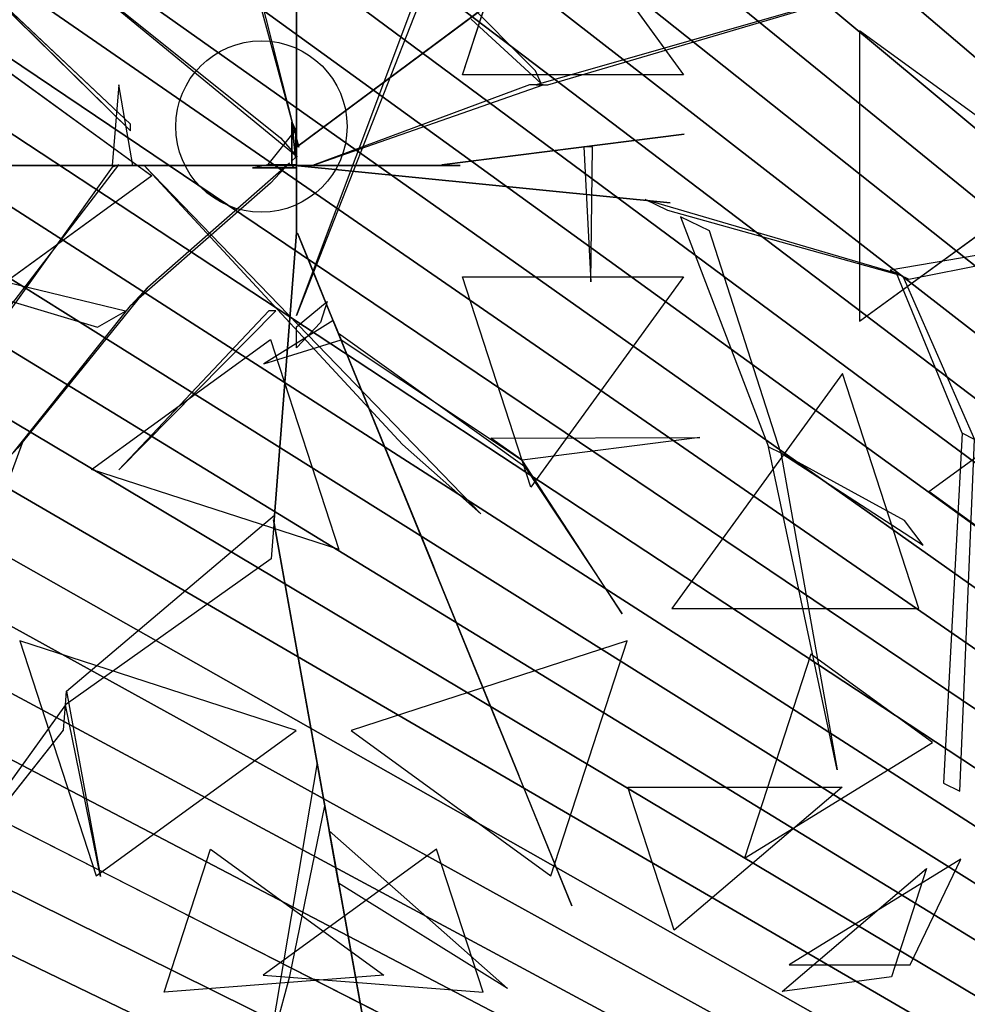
# Model space of a CAD drawing. Extents: x 22936 to 50368, y -4877 to 31080.
# Tile 343 of 601: x 48028 to 48125, y 3171 to 3272. Entities that reach past the tile are written whole.
import ezdxf

# ---------------------------------------------------------------- set-up
doc = ezdxf.new("R2010")
doc.units = 0
doc.layers.get('0').update_dxf_attribs({"linetype": 'CONTINUOUS'})
for name, color, linetype in [('00_TRACE_ARBRE', 3, 'CONTINUOUS'), ('00_TRACE_RDC', 241, 'CONTINUOUS'), ('08_AMENAGEMENTS_EXTERIEURS', 253, 'CONTINUOUS'), ('09_VEGETATION', 134, 'CONTINUOUS')]:
    doc.layers.add(name, color=color, linetype=linetype)

# ---------------------------------------------------------------- blocks, each defined once
blk = doc.blocks.new('TREE_GEOMETRIC_ROUND')
at = {"color": 7}
for p, q in [((43.9, 8.4, 1966.5), (43.9, 648.6, 2772)), ((43.9, 602.6, 2829.5), (43.9, -41.8, 1966.5)), ((345.4, 126.8, 5736.5), (469.4, 508.3, 5644.3)), ((469.4, 508.3, 5644.3), (746.6, 126.8, 5644.3)), ((48.1, -4.2, 2364), (-43.9, 359.9, 3797.1)), ((-43.9, 334.8, 3870.4), (48.1, -4.2, 2510.4)), ((43.9, -309.6, 4440.5), (282.4, 326.4, 5654)), ((1223.9, 322.2, 5052.5), (479.1, 108.8, 3886.1)), ((500, 108.8, 3797.1), (1223.9, 322.2, 5042)), ((-546.1, 309.6, 5523.2), (-257.3, 25.1, 4895.5)), ((-257.3, 37.7, 5010.6), (-546.1, 309.6, 5523.2)), ((43.9, -4.2, 2510.4), (471.9, 314.1, 3357.8)), ((471.9, 314.1, 3415.3), (43.9, -4.2, 2583.7)), ((-330.3, 289.4, 3300.2), (15, 12.8, 2772)), ((282.4, 297.1, 5491.8), (43.9, -309.6, 4513.7)), ((45.1, -22, 2829.5), (-322, 279.9, 3326.4)), ((477.9, 134.4, 3870.4), (342.6, 270.2, 4498)), ((360.8, 227.9, 4498), (487.8, 111.3, 3797.1)), ((1065.6, 207, 2392.4), (1065.6, -319.9, 2392.4)), ((1428.2, -56.5, 2682.5), (1065.6, 207, 2392.4)), ((-543.3, 179.3, 5644.3), (-218.8, -56.5, 5736.5)), ((746.6, 126.8, 5644.3), (345.4, 126.8, 5736.5)), ((487.8, 111.3, 3797.1), (477.9, 134.4, 3870.4)), ((-278.3, 108.8, 5612.1), (-290.8, -37.7, 4456.2)), ((-253.2, -37.7, 4456.2), (-278.3, 108.8, 5612.1)), ((73.2, -37.7, 2364), (491.7, 108.8, 3797.1)), ((466.6, 108.8, 3870.4), (73.2, -37.7, 2510.4)), ((491.7, 108.8, 3797.1), (466.6, 108.8, 3870.4)), ((479.1, 108.8, 3886.1), (500, 108.8, 3797.1)), ((-257.3, 25.1, 4895.5), (-257.3, 37.7, 5010.6)), ((35.6, -29.3), (35.6, 41.8)), ((35.6, 41.8), (35.6, 20.9, 1893.2)), ((35.6, 41.8), (42, 27.1, 2791.2)), ((42, 27.1, 2791.2), (-8.3, -35.6, 2791.2)), ((35.6, 20.9, 1893.2), (35.6, -29.3, 1893.2)), ((35.6, -37.7, 1966.5), (35.6, 20.9, 1893.2)), ((35.6, 20.9, 1893.2), (35.6, -16.7, 2437.2)), ((42, 27.1, 2791.2), (42, -23.1, 2791.2)), ((747.6, 19.4, 5507.5), (307.6, -36.3, 4586.9)), ((340.8, -32.1, 4498), (747.6, 19.4, 5507.5)), ((15, 12.8, 2772), (45.1, -22, 2829.5)), ((43.9, -4.2, 2510.4), (43.9, 16.7, 2039.7)), ((43.9, 16.7, 2039.7), (43.9, -41.8, 1966.5)), ((43.9, -41.8, 1966.5), (43.9, 8.4, 1966.5)), ((35.6, -16.7, 2437.2), (35.6, -37.7, 1966.5)), ((43.9, -62.8, 2437.2), (43.9, -4.2, 2510.4)), ((43.9, -4.2, 2510.4), (43.9, -159, 3007.3)), ((43.9, -4.2, 2583.7), (43.9, -4.2, 2510.4)), ((48.1, -4.2, 2510.4), (48.1, -4.2, 2364)), ((581.4, -3.9, 5214.6), (565.4, -3.9, 5099.5)), ((565.4, -3.9, 5099.5), (578, -248.8, 5549.4)), ((578, -248.8, 5549.4), (581.4, -3.9, 5214.6)), ((-225.6, -258.5, 2358.4), (31.1, -33, 1966.5)), ((-35.6, -41.8), (-8.3, -35.6, 2791.2)), ((-8.3, -35.6, 2791.2), (42, -35.6, 2791.2)), ((31.1, -33, 1966.5), (-3.2, -69.7, 1966.5)), ((42, -23.1, 2791.2), (35.6, -29.3)), ((35.6, -29.3, 1893.2), (35.6, -29.3)), ((42, -35.6, 2791.2), (35.6, -41.8)), ((307.6, -36.3, 4586.9), (340.8, -32.1, 4498)), ((-746.9, -37.7, 4335.9), (-232.2, -37.7, 3839)), ((-207.1, -37.7, 3886.1), (-734.4, -37.7, 4383)), ((-81.6, -37.7, 2934.1), (-604.6, -37.7, 3357.8)), ((-604.6, -37.7, 3415.3), (-81.6, -37.7, 3007.3)), ((-531.7, -365.8, 4848.5), (-278.5, -36.2, 4456.2)), ((-290.3, -40.6, 4571.3), (-519.9, -361.5, 4906)), ((-290.8, -37.7, 4456.2), (-253.2, -37.7, 4456.2)), ((-244.8, -37.7, 3959.3), (-290.8, -37.7, 4456.2)), ((-278.5, -36.2, 4456.2), (-290.3, -40.6, 4571.3)), ((-253.2, -37.7, 4456.2), (-207.1, -37.7, 3886.1)), ((-207.1, -37.7, 3886.1), (-244.8, -37.7, 3959.3)), ((-140.2, -37.7, 3064.9), (-232.2, -37.7, 3839)), ((-232.2, -37.7, 3839), (-207.1, -37.7, 3886.1)), ((-232.2, -37.7, 4440.5), (378.7, -669.5, 5654)), ((236.4, -544, 5491.8), (-232.2, -37.7, 4513.7)), ((-232.2, -37.7, 4513.7), (-232.2, -37.7, 4440.5)), ((-207.1, -37.7, 3886.1), (-81.6, -37.7, 3007.3)), ((-81.6, -37.7, 3007.3), (-140.2, -37.7, 3064.9)), ((-81.6, -37.7, 3007.3), (-81.6, -37.7, 2934.1)), ((73.2, -37.7, 2510.4), (-81.6, -37.7, 3007.3)), ((-81.6, -37.7, 2934.1), (14.6, -37.7, 2437.2)), ((-35.6, -41.8), (-14.6, -41.8, 1893.2)), ((35.6, -41.8), (-35.6, -41.8)), ((-14.6, -41.8, 1893.2), (-35.6, -41.8, 2364)), ((-35.6, -41.8, 2364), (23, -41.8, 2437.2)), ((-14.6, -41.8, 1893.2), (35.6, -41.8, 1893.2)), ((43.9, -41.8, 1966.5), (-14.6, -41.8, 1893.2)), ((35.6, -37.7, 1966.5), (14.6, -37.7, 2437.2)), ((14.6, -37.7, 2437.2), (73.2, -37.7, 2510.4)), ((23, -41.8, 2437.2), (43.9, -41.8, 1966.5)), ((35.1, -36.7, 1966.5), (85, -41.7, 1966.5)), ((676.3, -100.8, 2829.5), (35.1, -36.7, 1966.5)), ((94.1, -37.7, 2039.7), (35.6, -37.7, 1966.5)), ((35.6, -41.8, 1893.2), (35.6, -41.8)), ((43.9, -41.8, 1966.5), (43.9, -62.8, 2437.2)), ((73.2, -37.7, 2510.4), (73.2, -37.7, 2364)), ((73.2, -37.7, 2510.4), (94.1, -37.7, 2039.7)), ((85, -41.7, 1966.5), (722.1, -105.4, 2772)), ((85.8, -37.7, 5481.4), (295, -37.7, 4498)), ((85.8, -37.7, 5669.7), (85.8, -37.7, 5481.4)), ((341, -37.7, 4498), (85.8, -37.7, 5669.7)), ((295, -37.7, 4498), (341, -37.7, 4498)), ((-218.8, -56.5, 5736.5), (-543.3, -292.3, 5644.3)), ((-3.2, -69.7, 1966.5), (-257, -292.1, 2300.8)), ((43.9, -159, 2934.1), (43.9, -62.8, 2437.2)), ((1065.6, -319.9, 2392.4), (1428.2, -56.5, 2682.5)), ((722.1, -105.4, 2772), (676.3, -100.8, 2829.5)), ((718.1, -119.5, 2772), (676.7, -99.4, 2829.5)), ((676.7, -99.4, 2829.5), (1132.9, -232.9, 3326.4)), ((1144.2, -238.3, 3300.2), (718.1, -119.5, 2772)), ((740.6, -130.5, 2892.3), (900.6, -547.9, 4074.4)), ((793.3, -156.1, 2965.5), (740.6, -130.5, 2892.3)), ((43.9, -159, 2934.1), (3.3, -680.5, 3357.8)), ((3.3, -680.5, 3415.3), (43.9, -159, 3007.3)), ((43.9, -159, 3007.3), (43.9, -159, 2934.1)), ((93.2, -276.5, 3886.1), (45.8, -160.3, 3007.3)), ((45.8, -160.3, 3007.3), (68, -214.5, 3064.9)), ((923.2, -558.9, 4074.4), (793.3, -156.1, 2965.5)), ((1405.5, -179.3, 3242.7), (1121.6, -227.4, 3242.7)), ((1155.5, -243.8, 3315.9), (1428.1, -190.3, 3300.2)), ((-722.5, -209.4, 3117.4), (-317.1, -330.7, 2494.4)), ((-266.1, -301.8, 2421.1), (-700.7, -197, 3117.4)), ((68, -214.5, 3064.9), (102.7, -299.8, 3839)), ((1121.6, -227.4, 3242.7), (1155.5, -243.8, 3315.9)), ((345.4, -239.8, 5736.5), (746.6, -239.8, 5644.3)), ((469.4, -621.3, 5644.3), (345.4, -239.8, 5736.5)), ((746.6, -239.8, 5644.3), (469.4, -621.3, 5644.3)), ((1252.1, -523.5, 3608.8), (1132.9, -232.9, 3326.4)), ((1132.9, -232.9, 3326.4), (1144.2, -238.3, 3300.2)), ((1144.2, -238.3, 3300.2), (1274.7, -534.5, 3577.5)), ((-225.6, -258.5, 2358.4), (-461.5, -550, 2855.3)), ((-257, -292.1, 2300.8), (-225.6, -258.5, 2358.4)), ((43.9, -330.6, 4456.2), (99.4, -284.5, 3886.1)), ((99.4, -284.5, 3886.1), (87.5, -322.2, 3959.3)), ((102.7, -299.8, 3839), (93.2, -276.5, 3886.1)), ((93.2, -276.5, 3886.1), (292.4, -764.7, 4383)), ((-470.1, -559.2, 2829.1), (-257, -292.1, 2300.8)), ((-317.1, -330.7, 2494.4), (-266.1, -301.8, 2421.1)), ((-6.3, -301.3, 5010.6), (-278.3, -590, 5523.2)), ((-278.3, -590, 5523.2), (6.3, -301.3, 4895.5)), ((6.3, -301.3, 4895.5), (-6.3, -301.3, 5010.6)), ((297.1, -776.3, 4335.9), (102.7, -299.8, 3839)), ((110.6, -319.1, 4456.2), (-15.5, -397.7, 5612.1)), ((43.9, -309.6, 4513.7), (43.9, -309.6, 4440.5)), ((120.1, -342.4, 4456.2), (110.6, -319.1, 4456.2)), ((87.5, -322.2, 3959.3), (43.9, -368.2, 4456.2)), ((43.9, -368.2, 4456.2), (43.9, -330.6, 4456.2)), ((-327.8, -588.9, 5644.3), (-3.3, -353.1, 5736.5)), ((-15.5, -397.7, 5612.1), (124.8, -354, 4456.2)), ((-3.3, -353.1, 5736.5), (120.7, -734.6, 5644.3)), ((120.1, -342.4, 4456.2), (124.8, -354, 4571.3)), ((124.8, -354, 4456.2), (120.1, -342.4, 4456.2)), ((458.2, -584.1, 4848.5), (120.1, -342.4, 4456.2)), ((124.8, -354, 4571.3), (453.5, -572.4, 4906)), ((1191.4, -629.1, 2577.8), (1506.2, -400.4, 2829.7)), ((1034.7, -415, 5468.4), (725, -841.2, 5468.4)), ((1173.2, -841.2, 5178.3), (1034.7, -415, 5468.4)), ((396.5, -532.4, 4848.5), (775.7, -531.4, 5361.1)), ((453.5, -572.4, 4895.5), (396.5, -532.4, 4848.5)), ((775.7, -531.4, 5361.1), (453.5, -572.4, 4895.5)), ((1252.1, -523.5, 3608.8), (1218, -1158.3, 4205.1)), ((1248.1, -1172.9, 4205.1), (1274.7, -534.5, 3577.5)), ((1274.7, -534.5, 3577.5), (1252.1, -523.5, 3608.8)), ((-603.6, -946.7, 2786.3), (-453, -540.8, 2771.6)), ((-453, -540.8, 2771.6), (-478.7, -568.3, 2844.8)), ((378.7, -669.5, 5654), (236.4, -544, 5491.8)), ((1024.9, -1134.2, 5230.3), (900.6, -547.9, 4074.4)), ((900.6, -547.9, 4074.4), (923.2, -558.9, 4074.4)), ((1147.2, -681.8, 4644.5), (923.2, -558.9, 4074.4)), ((923.2, -558.9, 4131.9), (1181.4, -726.4, 4822.3)), ((923.2, -558.9, 4074.4), (1024.9, -1134.2, 5230.3)), ((923.2, -558.9, 4074.4), (923.2, -558.9, 4131.9)), ((120.7, -734.6, 5644.3), (-327.8, -588.9, 5644.3)), ((634.8, -851, 5246), (453.5, -572.4, 4906)), ((453.5, -572.4, 4906), (458.2, -584.1, 4848.5)), ((458.2, -584.1, 4848.5), (634.8, -851, 5246)), ((1412.1, -789.5, 2902.3), (1191.4, -629.1, 2577.8)), ((-373.5, -991.1, 4105.7), (4, -672.1, 3415.3)), ((4, -672.1, 3415.3), (3.3, -680.5, 3415.3)), ((3.3, -680.5, 3415.3), (-2.2, -751.4, 3415.3)), ((176, -1648.4, 3593.2), (2.2, -680.5, 3357.8)), ((2.2, -680.5, 3357.8), (2.2, -680.5, 3415.3)), ((2.2, -680.5, 3415.3), (176, -1648.4, 3593.2)), ((3.3, -680.5, 3357.8), (3.3, -680.5, 3415.3)), ((1181.4, -726.4, 4822.3), (1147.2, -681.8, 4644.5)), ((-2.2, -751.4, 3415.3), (-375.4, -1016.1, 4074.4)), ((292.4, -764.7, 4383), (297.1, -776.3, 4335.9)), ((376.1, -970, 4937.4), (292.4, -764.7, 4383)), ((297.1, -776.3, 4325.4), (543.6, -1380.7, 4586.9)), ((314.5, -818.9, 4398.6), (297.1, -776.3, 4325.4)), ((297.1, -776.3, 4335.9), (412.5, -1059.2, 5099.5)), ((447.2, -1144.4, 4555.6), (314.5, -818.9, 4398.6)), ((725, -841.2, 5468.4), (1173.2, -841.2, 5178.3)), ((43.2, -1062.8, 5468.4), (-458, -899.9, 5468.4)), ((-458, -899.9, 5468.4), (-319.5, -1326.2, 5178.3)), ((644.2, -899.9, 2392.4), (143.1, -1062.8, 2392.4)), ((505.7, -1326.2, 2682.5), (644.2, -899.9, 2392.4)), ((977.1, -924.1, 2577.8), (856.9, -1294.1, 2829.7)), ((1197.9, -1084.4, 2902.3), (977.1, -924.1, 2577.8)), ((412.5, -1059.2, 5099.5), (376.1, -970, 4937.4)), ((-375.4, -1016.1, 4074.4), (-373.5, -991.1, 4105.7)), ((-373.5, -991.1, 4105.7), (-311.5, -1327.5, 4806.6)), ((-375.4, -1016.1, 4074.4), (-709.6, -1481.1, 4367.3)), ((-379, -1062, 4126.7), (-375.4, -1016.1, 4074.4)), ((-311.5, -1327.5, 4806.6), (-375.4, -1016.1, 4074.4)), ((-709.6, -1481.1, 4367.3), (-379, -1062, 4126.7)), ((-319.5, -1326.2, 5178.3), (43.2, -1062.8, 5468.4)), ((143.1, -1062.8, 2392.4), (505.7, -1326.2, 2682.5)), ((856.9, -1294.1, 2829.7), (1197.9, -1084.4, 2902.3)), ((81.3, -1121.2, 3462.4), (-11.6, -1669.3, 3357.8)), ((95.4, -1199.5, 3488.5), (81.3, -1121.2, 3462.4)), ((543.6, -1380.7, 4586.9), (447.2, -1144.4, 4555.6)), ((1218, -1158.3, 4205.1), (1248.1, -1172.9, 4205.1)), ((729.4, -1424.8, 4958.5), (645, -1165.3, 5283)), ((645, -1165.3, 5283), (1034.1, -1165.3, 5031.1)), ((1034.1, -1165.3, 5031.1), (729.4, -1424.8, 4958.5)), ((31.8, -1508.5, 3431), (95.4, -1199.5, 3488.5)), ((120.5, -1339.5, 3561.8), (103.5, -1244.8, 3546.1)), ((103.5, -1244.8, 3546.1), (427, -1531.1, 4205.1)), ((-196.4, -1537.5, 2902.3), (-112.1, -1278, 2577.8)), ((-112.1, -1278, 2577.8), (202.6, -1506.7, 2829.7)), ((298.3, -1278, 5283), (-16.4, -1506.7, 5031.1)), ((382.6, -1537.5, 4958.5), (298.3, -1278, 5283)), ((1249.6, -1296.3, 3265.8), (938.1, -1487.8, 3199.5)), ((1157.7, -1487.8, 3565.9), (1249.6, -1296.3, 3265.8)), ((925.3, -1536.3, 4599.3), (1187.4, -1313.1, 4661.7)), ((1187.4, -1313.1, 4661.7), (1123.5, -1509.8, 4337.8)), ((427, -1531.1, 4205.1), (120.5, -1339.5, 3561.8)), ((938.1, -1487.8, 3199.5), (1157.7, -1487.8, 3565.9)), ((202.6, -1506.7, 2829.7), (-196.4, -1537.5, 2902.3)), ((-16.4, -1506.7, 5031.1), (382.6, -1537.5, 4958.5)), ((-11.6, -1669.3, 3357.8), (31.8, -1508.5, 3431)), ((1123.5, -1509.8, 4337.8), (925.3, -1536.3, 4599.3))]:
    blk.add_line(p, q, dxfattribs=at)
mesh = blk.add_polyface(dxfattribs=at)
corners = [(43.9, 8.4, 1966.5), (43.9, 602.6, 2829.5), (43.9, -41.8, 1966.5), (43.9, 648.6, 2772)]
mesh.append_faces([[corners[k] for k in face] for face in [(0, 1, 2), (1, 0, 3)]], dxfattribs={"vtx0": -1, "color": 7})
mesh = blk.add_polyface(dxfattribs=at)
corners = [(746.6, 126.8, 5644.3), (345.4, 126.8, 5736.5), (469.4, 508.3, 5644.3)]
mesh.append_faces([[corners[k] for k in face] for face in [(0, 1, 2)]], dxfattribs={"color": 7})
mesh = blk.add_polyface(dxfattribs=at)
corners = [(-546.1, 309.6, 5523.2), (-257.3, 25.1, 4895.5), (-257.3, 37.7, 5010.6)]
mesh.append_faces([[corners[k] for k in face] for face in [(0, 1, 2)]], dxfattribs={"color": 7})
mesh = blk.add_polyface(dxfattribs=at)
corners = [(471.9, 314.1, 3357.8), (43.9, -4.2, 2583.7), (43.9, -4.2, 2510.4), (471.9, 314.1, 3415.3)]
mesh.append_faces([[corners[k] for k in face] for face in [(0, 1, 2), (1, 0, 3)]], dxfattribs={"vtx0": -1, "color": 7})
mesh = blk.add_polyface(dxfattribs=at)
corners = [(1428.2, -56.5, 2682.5), (1065.6, 207, 2392.4), (1065.6, -319.9, 2392.4)]
mesh.append_faces([[corners[k] for k in face] for face in [(0, 1, 2)]], dxfattribs={"color": 7})
mesh = blk.add_polyface(dxfattribs=at)
corners = [(-218.8, -56.5, 5736.5), (-543.3, -292.3, 5644.3), (-543.3, 179.3, 5644.3)]
mesh.append_faces([[corners[k] for k in face] for face in [(0, 1, 2)]], dxfattribs={"color": 7})
mesh = blk.add_polyface(dxfattribs=at)
corners = [(-278.3, 108.8, 5612.1), (-290.8, -37.7, 4456.2), (-253.2, -37.7, 4456.2)]
mesh.append_faces([[corners[k] for k in face] for face in [(0, 1, 2)]], dxfattribs={"color": 7})
mesh = blk.add_polyface(dxfattribs=at)
corners = [(35.6, 41.8), (35.6, -29.3, 1893.2), (35.6, -29.3), (35.6, 20.9, 1893.2)]
mesh.append_faces([[corners[k] for k in face] for face in [(0, 1, 2), (1, 0, 3)]], dxfattribs={"vtx0": -1, "color": 7})
mesh = blk.add_polyface(dxfattribs=at)
corners = [(35.6, 41.8), (42, -23.1, 2791.2), (35.6, -29.3), (42, 27.1, 2791.2)]
mesh.append_faces([[corners[k] for k in face] for face in [(0, 1, 2), (1, 0, 3)]], dxfattribs={"vtx0": -1, "color": 7})
mesh = blk.add_polyface(dxfattribs=at)
corners = [(35.6, 20.9, 1893.2), (35.6, -16.7, 2437.2), (35.6, -37.7, 1966.5)]
mesh.append_faces([[corners[k] for k in face] for face in [(0, 1, 2)]], dxfattribs={"color": 7})
mesh = blk.add_polyface(dxfattribs=at)
corners = [(747.6, 19.4, 5507.5), (307.6, -36.3, 4586.9), (340.8, -32.1, 4498)]
mesh.append_faces([[corners[k] for k in face] for face in [(0, 1, 2)]], dxfattribs={"color": 7})
mesh = blk.add_polyface(dxfattribs=at)
corners = [(43.9, -4.2, 2510.4), (43.9, -41.8, 1966.5), (43.9, -62.8, 2437.2), (43.9, 16.7, 2039.7)]
mesh.append_faces([[corners[k] for k in face] for face in [(0, 1, 2), (1, 0, 3)]], dxfattribs={"vtx0": -1, "color": 7})
mesh = blk.add_polyface(dxfattribs=at)
corners = [(43.9, -62.8, 2437.2), (43.9, -159, 3007.3), (43.9, -159, 2934.1), (43.9, -4.2, 2510.4)]
mesh.append_faces([[corners[k] for k in face] for face in [(0, 1, 2), (1, 0, 3)]], dxfattribs={"vtx0": -1, "color": 7})
mesh = blk.add_polyface(dxfattribs=at)
corners = [(565.4, -3.9, 5099.5), (578, -248.8, 5549.4), (581.4, -3.9, 5214.6)]
mesh.append_faces([[corners[k] for k in face] for face in [(0, 1, 2)]], dxfattribs={"color": 7})
mesh = blk.add_polyface(dxfattribs=at)
corners = [(-207.1, -37.7, 3886.1), (-746.9, -37.7, 4335.9), (-232.2, -37.7, 3839), (-734.4, -37.7, 4383)]
mesh.append_faces([[corners[k] for k in face] for face in [(0, 1, 2), (1, 0, 3)]], dxfattribs={"vtx0": -1, "color": 7})
mesh = blk.add_polyface(dxfattribs=at)
corners = [(-604.6, -37.7, 3357.8), (-81.6, -37.7, 3007.3), (-81.6, -37.7, 2934.1), (-604.6, -37.7, 3415.3)]
mesh.append_faces([[corners[k] for k in face] for face in [(0, 1, 2), (1, 0, 3)]], dxfattribs={"vtx0": -1, "color": 7})
mesh = blk.add_polyface(dxfattribs=at)
corners = [(-244.8, -37.7, 3959.3), (-253.2, -37.7, 4456.2), (-207.1, -37.7, 3886.1), (-290.8, -37.7, 4456.2)]
mesh.append_faces([[corners[k] for k in face] for face in [(0, 1, 2), (1, 0, 3)]], dxfattribs={"vtx0": -1, "color": 7})
mesh = blk.add_polyface(dxfattribs=at)
corners = [(-140.2, -37.7, 3064.9), (-207.1, -37.7, 3886.1), (-81.6, -37.7, 3007.3), (-232.2, -37.7, 3839)]
mesh.append_faces([[corners[k] for k in face] for face in [(0, 1, 2), (1, 0, 3)]], dxfattribs={"vtx0": -1, "color": 7})
mesh = blk.add_polyface(dxfattribs=at)
corners = [(73.2, -37.7, 2510.4), (-81.6, -37.7, 2934.1), (14.6, -37.7, 2437.2), (-81.6, -37.7, 3007.3)]
mesh.append_faces([[corners[k] for k in face] for face in [(0, 1, 2), (1, 0, 3)]], dxfattribs={"vtx0": -1, "color": 7})
mesh = blk.add_polyface(dxfattribs=at)
corners = [(-35.6, -41.8, 2364), (43.9, -41.8, 1966.5), (-14.6, -41.8, 1893.2), (23, -41.8, 2437.2)]
mesh.append_faces([[corners[k] for k in face] for face in [(0, 1, 2), (1, 0, 3)]], dxfattribs={"vtx0": -1, "color": 7})
mesh = blk.add_polyface(dxfattribs=at)
corners = [(-14.6, -41.8, 1893.2), (35.6, -41.8), (-35.6, -41.8), (35.6, -41.8, 1893.2)]
mesh.append_faces([[corners[k] for k in face] for face in [(0, 1, 2), (1, 0, 3)]], dxfattribs={"vtx0": -1, "color": 7})
mesh = blk.add_polyface(dxfattribs=at)
corners = [(14.6, -37.7, 2437.2), (94.1, -37.7, 2039.7), (35.6, -37.7, 1966.5), (73.2, -37.7, 2510.4)]
mesh.append_faces([[corners[k] for k in face] for face in [(0, 1, 2), (1, 0, 3)]], dxfattribs={"vtx0": -1, "color": 7})
mesh = blk.add_polyface(dxfattribs=at)
corners = [(722.1, -105.4, 2772), (35.1, -36.7, 1966.5), (85, -41.7, 1966.5), (676.3, -100.8, 2829.5)]
mesh.append_faces([[corners[k] for k in face] for face in [(0, 1, 2), (1, 0, 3)]], dxfattribs={"vtx0": -1, "color": 7})
mesh = blk.add_polyface(dxfattribs=at)
corners = [(85.8, -37.7, 5669.7), (295, -37.7, 4498), (341, -37.7, 4498), (85.8, -37.7, 5481.4)]
mesh.append_faces([[corners[k] for k in face] for face in [(0, 1, 2), (1, 0, 3)]], dxfattribs={"vtx0": -1, "color": 7})
mesh = blk.add_polyface(dxfattribs=at)
corners = [(43.9, -159, 3007.3), (3.3, -680.5, 3357.8), (3.3, -680.5, 3415.3), (43.9, -159, 2934.1)]
mesh.append_faces([[corners[k] for k in face] for face in [(0, 1, 2), (1, 0, 3)]], dxfattribs={"vtx0": -1, "color": 7})
mesh = blk.add_polyface(dxfattribs=at)
corners = [(93.2, -276.5, 3886.1), (68, -214.5, 3064.9), (102.7, -299.8, 3839), (45.8, -160.3, 3007.3)]
mesh.append_faces([[corners[k] for k in face] for face in [(0, 1, 2), (1, 0, 3)]], dxfattribs={"vtx0": -1, "color": 7})
mesh = blk.add_polyface(dxfattribs=at)
corners = [(746.6, -239.8, 5644.3), (469.4, -621.3, 5644.3), (345.4, -239.8, 5736.5)]
mesh.append_faces([[corners[k] for k in face] for face in [(0, 1, 2)]], dxfattribs={"color": 7})
mesh = blk.add_polyface(dxfattribs=at)
corners = [(102.7, -299.8, 3839), (292.4, -764.7, 4383), (297.1, -776.3, 4335.9), (93.2, -276.5, 3886.1)]
mesh.append_faces([[corners[k] for k in face] for face in [(0, 1, 2), (1, 0, 3)]], dxfattribs={"vtx0": -1, "color": 7})
mesh = blk.add_polyface(dxfattribs=at)
corners = [(-6.3, -301.3, 5010.6), (-278.3, -590, 5523.2), (6.3, -301.3, 4895.5)]
mesh.append_faces([[corners[k] for k in face] for face in [(0, 1, 2)]], dxfattribs={"color": 7})
mesh = blk.add_polyface(dxfattribs=at)
corners = [(124.8, -354, 4456.2), (110.6, -319.1, 4456.2), (-15.5, -397.7, 5612.1), (120.1, -342.4, 4456.2)]
mesh.append_faces([[corners[k] for k in face] for face in [(0, 1, 2), (1, 0, 3)]], dxfattribs={"vtx0": -1, "color": 7})
mesh = blk.add_polyface(dxfattribs=at)
corners = [(120.7, -734.6, 5644.3), (-327.8, -588.9, 5644.3), (-3.3, -353.1, 5736.5)]
mesh.append_faces([[corners[k] for k in face] for face in [(0, 1, 2)]], dxfattribs={"color": 7})
mesh = blk.add_polyface(dxfattribs=at)
corners = [(1506.2, -400.4, 2829.7), (1412.1, -789.5, 2902.3), (1191.4, -629.1, 2577.8)]
mesh.append_faces([[corners[k] for k in face] for face in [(0, 1, 2)]], dxfattribs={"color": 7})
mesh = blk.add_polyface(dxfattribs=at)
corners = [(1173.2, -841.2, 5178.3), (1034.7, -415, 5468.4), (725, -841.2, 5468.4)]
mesh.append_faces([[corners[k] for k in face] for face in [(0, 1, 2)]], dxfattribs={"color": 7})
mesh = blk.add_polyface(dxfattribs=at)
corners = [(775.7, -531.4, 5361.1), (453.5, -572.4, 4895.5), (396.5, -532.4, 4848.5)]
mesh.append_faces([[corners[k] for k in face] for face in [(0, 1, 2)]], dxfattribs={"color": 7})
mesh = blk.add_polyface(dxfattribs=at)
corners = [(1024.9, -1134.2, 5230.3), (900.6, -547.9, 4074.4), (923.2, -558.9, 4074.4)]
mesh.append_faces([[corners[k] for k in face] for face in [(0, 1, 2)]], dxfattribs={"color": 7})
mesh = blk.add_polyface(dxfattribs=at)
corners = [(453.5, -572.4, 4906), (458.2, -584.1, 4848.5), (634.8, -851, 5246)]
mesh.append_faces([[corners[k] for k in face] for face in [(0, 1, 2)]], dxfattribs={"color": 7})
mesh = blk.add_polyface(dxfattribs=at)
corners = [(2.2, -680.5, 3415.3), (176, -1648.4, 3593.2), (2.2, -680.5, 3357.8)]
mesh.append_faces([[corners[k] for k in face] for face in [(0, 1, 2)]], dxfattribs={"color": 7})
mesh = blk.add_polyface(dxfattribs=at)
corners = [(376.1, -970, 4937.4), (297.1, -776.3, 4335.9), (412.5, -1059.2, 5099.5), (292.4, -764.7, 4383)]
mesh.append_faces([[corners[k] for k in face] for face in [(0, 1, 2), (1, 0, 3)]], dxfattribs={"vtx0": -1, "color": 7})
mesh = blk.add_polyface(dxfattribs=at)
corners = [(447.2, -1144.4, 4555.6), (297.1, -776.3, 4325.4), (543.6, -1380.7, 4586.9), (314.5, -818.9, 4398.6)]
mesh.append_faces([[corners[k] for k in face] for face in [(0, 1, 2), (1, 0, 3)]], dxfattribs={"vtx0": -1, "color": 7})
mesh = blk.add_polyface(dxfattribs=at)
corners = [(43.2, -1062.8, 5468.4), (-458, -899.9, 5468.4), (-319.5, -1326.2, 5178.3)]
mesh.append_faces([[corners[k] for k in face] for face in [(0, 1, 2)]], dxfattribs={"color": 7})
mesh = blk.add_polyface(dxfattribs=at)
corners = [(644.2, -899.9, 2392.4), (143.1, -1062.8, 2392.4), (505.7, -1326.2, 2682.5)]
mesh.append_faces([[corners[k] for k in face] for face in [(0, 1, 2)]], dxfattribs={"color": 7})
mesh = blk.add_polyface(dxfattribs=at)
corners = [(1197.9, -1084.4, 2902.3), (977.1, -924.1, 2577.8), (856.9, -1294.1, 2829.7)]
mesh.append_faces([[corners[k] for k in face] for face in [(0, 1, 2)]], dxfattribs={"color": 7})
mesh = blk.add_polyface(dxfattribs=at)
corners = [(-373.5, -991.1, 4105.7), (-311.5, -1327.5, 4806.6), (-375.4, -1016.1, 4074.4)]
mesh.append_faces([[corners[k] for k in face] for face in [(0, 1, 2)]], dxfattribs={"color": 7})
mesh = blk.add_polyface(dxfattribs=at)
corners = [(-709.6, -1481.1, 4367.3), (-379, -1062, 4126.7), (-375.4, -1016.1, 4074.4)]
mesh.append_faces([[corners[k] for k in face] for face in [(0, 1, 2)]], dxfattribs={"color": 7})
mesh = blk.add_polyface(dxfattribs=at)
corners = [(645, -1165.3, 5283), (1034.1, -1165.3, 5031.1), (729.4, -1424.8, 4958.5)]
mesh.append_faces([[corners[k] for k in face] for face in [(0, 1, 2)]], dxfattribs={"color": 7})
mesh = blk.add_polyface(dxfattribs=at)
corners = [(103.5, -1244.8, 3546.1), (427, -1531.1, 4205.1), (120.5, -1339.5, 3561.8)]
mesh.append_faces([[corners[k] for k in face] for face in [(0, 1, 2)]], dxfattribs={"color": 7})
mesh = blk.add_polyface(dxfattribs=at)
corners = [(-196.4, -1537.5, 2902.3), (-112.1, -1278, 2577.8), (202.6, -1506.7, 2829.7)]
mesh.append_faces([[corners[k] for k in face] for face in [(0, 1, 2)]], dxfattribs={"color": 7})
mesh = blk.add_polyface(dxfattribs=at)
corners = [(298.3, -1278, 5283), (-16.4, -1506.7, 5031.1), (382.6, -1537.5, 4958.5)]
mesh.append_faces([[corners[k] for k in face] for face in [(0, 1, 2)]], dxfattribs={"color": 7})
mesh = blk.add_polyface(dxfattribs=at)
corners = [(1157.7, -1487.8, 3565.9), (1249.6, -1296.3, 3265.8), (938.1, -1487.8, 3199.5)]
mesh.append_faces([[corners[k] for k in face] for face in [(0, 1, 2)]], dxfattribs={"color": 7})
mesh = blk.add_polyface(dxfattribs=at)
corners = [(1187.4, -1313.1, 4661.7), (1123.5, -1509.8, 4337.8), (925.3, -1536.3, 4599.3)]
mesh.append_faces([[corners[k] for k in face] for face in [(0, 1, 2)]], dxfattribs={"color": 7})
blk = doc.blocks.new('ARBRE_SIMPLE')
for radius in [250, 17.5]:
    blk.add_circle((0, 0), radius)
blk = doc.blocks.new('GROUPER_1')
at = {"layer": '00_TRACE_ARBRE', "xscale": 0.5, "yscale": 0.5, "zscale": 0.5, "rotation": 10.53798942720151}
blk.add_blockref('ARBRE_SIMPLE', (6438.31, 3871.97), dxfattribs=at)
blk = doc.blocks.new('GROUPER_2')
at = {"layer": '00_TRACE_RDC'}
blk.add_blockref('GROUPER_1', (12098.99, 4265.72), dxfattribs=at)
blk = doc.blocks.new('GROUPER_17')
at = {"layer": '08_AMENAGEMENTS_EXTERIEURS'}
mesh = blk.add_polyface(dxfattribs=at)
corners = [(16.45, 1860.4), (0, 1328), (0, 1844.55), (1795, 1328), (33.02, 1876.27), (49.71, 1892.12), (66.55, 1907.89), (83.55, 1923.55), (100.74, 1939.04), (118.11, 1954.33), (135.7, 1969.37), (153.53, 1984.11), (171.6, 1998.5), (189.93, 2012.5), (208.55, 2026.07), (227.46, 2039.16), (246.69, 2051.72), (266.25, 2063.72), (286.11, 2075.18), (306.26, 2086.08), (326.69, 2096.46), (347.37, 2106.3), (368.28, 2115.64), (389.4, 2124.46), (410.72, 2132.79), (432.21, 2140.64), (453.87, 2148), (475.66, 2154.9), (497.57, 2161.34), (519.59, 2167.33), (541.68, 2172.89), (563.84, 2178.01), (586.04, 2182.71), (608.27, 2187), (630.51, 2190.89), (652.73, 2194.39), (674.92, 2197.5), (697.06, 2200.25), (719.14, 2202.62), (741.15, 2204.62), (763.1, 2206.23), (785, 2207.43), (806.84, 2208.22), (828.63, 2208.57), (850.38, 2208.48), (872.08, 2207.93), (893.75, 2206.9), (915.39, 2205.39), (936.99, 2203.38), (958.57, 2200.86), (980.13, 2197.81), (1001.67, 2194.22), (1023.19, 2190.07), (1044.71, 2185.36), (1066.22, 2180.06), (1087.73, 2174.17), (1109.23, 2167.67), (1130.75, 2160.55), (1152.27, 2152.79), (1173.81, 2144.38), (1195.36, 2135.31), (1216.93, 2125.59), (1238.5, 2115.38), (1260.06, 2104.88), (1281.58, 2094.27), (1303.04, 2083.75), (1324.43, 2073.52), (1345.72, 2063.77), (1366.89, 2054.69), (1387.93, 2046.48), (1408.82, 2039.32), (1429.54, 2033.42), (1450.06, 2028.98), (1470.36, 2026.17), (1490.44, 2025.2), (1510.26, 2026.26), (1529.82, 2029.54), (1549.07, 2035.18), (1567.96, 2043.07), (1586.43, 2053.03), (1604.39, 2064.91), (1621.79, 2078.53), (1638.55, 2093.74), (1654.6, 2110.37), (1669.89, 2128.24), (1684.32, 2147.2), (1697.85, 2167.08), (1710.39, 2187.71), (1721.89, 2208.92), (1732.26, 2230.56), (1741.45, 2252.45), (1749.38, 2274.43), (1756.03, 2296.38), (1761.5, 2318.27), (1765.9, 2340.13), (1769.36, 2361.94), (1771.99, 2383.72), (1773.91, 2405.46), (1775.24, 2427.19), (1776.09, 2448.89), (1776.59, 2470.58), (1776.85, 2492.26), (1777, 2513.93), (2395.68, 2513.93), (1845, 75), (1845, 0), (1332.44, 6187.9), (953.84, 4324.79), (744.56, 6114.92), (1503.53, 4690.87), (1872.82, 4324.79), (2843.74, 4811.2), (2680.87, 4187.05), (193.79, -1456.02), (188.09, -1836.1), (174.84, -1645.82), (233.16, -2021.44), (244.41, -1272.11), (308.78, -2196.56), (325.25, -1099.34), (412.78, -2356.46), (434, -942.64), (3662.14, -2801.42), (567.57, -806.46), (722.14, -694.7), (893.31, -610.54), (1076.21, -556.38), (1155.38, -537.12), (1232.99, -512.33), (1308.66, -482.14), (1382.02, -446.69), (1452.7, -406.15), (1520.35, -360.74), (1584.63, -310.68), (1645.22, -256.21), (1701.82, -197.6), (1754.16, -135.16), (1801.96, -69.18), (1795, 75)]
mesh.append_faces([[corners[k] for k in face] for face in [(0, 1, 2), (106, 107, 108), (113, 114, 115)]], dxfattribs={"vtx0": -1})
mesh.append_faces([[corners[k] for k in face] for face in [(1, 0, 3), (104, 103, 105), (107, 109, 110), (110, 111, 112), (114, 113, 116), (116, 117, 118), (118, 119, 120), (120, 121, 122), (122, 112, 111)]], dxfattribs={"vtx0": -1, "vtx1": -1})
mesh.append_faces([[corners[k] for k in face] for face in [(3, 103, 104), (122, 105, 103)]], dxfattribs={"vtx0": -1, "vtx1": -1, "vtx2": -1})
mesh.append_faces([[corners[k] for k in face] for face in [(3, 0, 4), (3, 4, 5), (3, 5, 6), (3, 6, 7), (3, 7, 8), (3, 8, 9), (3, 9, 10), (3, 10, 11), (3, 11, 12), (3, 12, 13), (3, 13, 14), (3, 14, 15), (3, 15, 16), (3, 16, 17), (3, 17, 18), (3, 18, 19), (3, 19, 20), (3, 20, 21), (3, 21, 22), (3, 22, 23), (3, 23, 24), (3, 24, 25), (3, 25, 26), (3, 26, 27), (3, 27, 28), (3, 28, 29), (3, 29, 30), (3, 30, 31), (3, 31, 32), (3, 32, 33), (3, 33, 34), (3, 34, 35), (3, 35, 36), (3, 36, 37), (3, 37, 38), (3, 38, 39), (3, 39, 40), (3, 40, 41), (3, 41, 42), (3, 42, 43), (3, 43, 44), (3, 44, 45), (3, 45, 46), (3, 46, 47), (3, 47, 48), (3, 48, 49), (3, 49, 50), (3, 50, 51), (3, 51, 52), (3, 52, 53), (3, 53, 54), (3, 54, 55), (3, 55, 56), (3, 56, 57), (3, 57, 58), (3, 58, 59), (3, 59, 60), (3, 60, 61), (3, 61, 62), (3, 62, 63), (3, 63, 64), (3, 64, 65), (3, 65, 66), (3, 66, 67), (3, 67, 68), (3, 68, 69), (3, 69, 70), (3, 70, 71), (3, 71, 72), (3, 72, 73), (3, 73, 74), (3, 74, 75), (3, 75, 76), (3, 76, 77), (3, 77, 78), (3, 78, 79), (3, 79, 80), (3, 80, 81), (3, 81, 82), (3, 82, 83), (3, 83, 84), (3, 84, 85), (3, 85, 86), (3, 86, 87), (3, 87, 88), (3, 88, 89), (3, 89, 90), (3, 90, 91), (3, 91, 92), (3, 92, 93), (3, 93, 94), (3, 94, 95), (3, 95, 96), (3, 96, 97), (3, 97, 98), (3, 98, 99), (3, 99, 100), (3, 100, 101), (3, 101, 102), (3, 102, 103), (107, 106, 109), (110, 109, 111), (116, 113, 117), (118, 117, 119), (120, 119, 121), (122, 121, 123), (122, 123, 124), (122, 124, 125), (122, 125, 126), (122, 126, 127), (122, 127, 128), (122, 128, 129), (122, 129, 130), (122, 130, 131), (122, 131, 132), (122, 132, 133), (122, 133, 134), (122, 134, 135), (122, 135, 136), (122, 136, 137), (122, 137, 105), (122, 103, 112)]], dxfattribs={"vtx0": -1, "vtx2": -1})
mesh.append_faces([[corners[k] for k in face] for face in [(104, 138, 3)]], dxfattribs={"vtx2": -1})

msp = doc.modelspace()

# ---------------------------------------------------------------- block references
at = {"layer": '00_TRACE_RDC'}
msp.add_blockref('GROUPER_2', (29515.15, -4876.93), dxfattribs=at)
at = {"layer": '08_AMENAGEMENTS_EXTERIEURS', "color": 54}
msp.add_blockref('GROUPER_17', (46706.19, 1619.93), dxfattribs=at)
at = {"layer": '09_VEGETATION', "xscale": 0.05625, "yscale": 0.05625, "zscale": 0.05625}
msp.add_blockref('TREE_GEOMETRIC_ROUND', (48053.56, 3258.9), dxfattribs=at)

doc.saveas('drawing.dxf')
